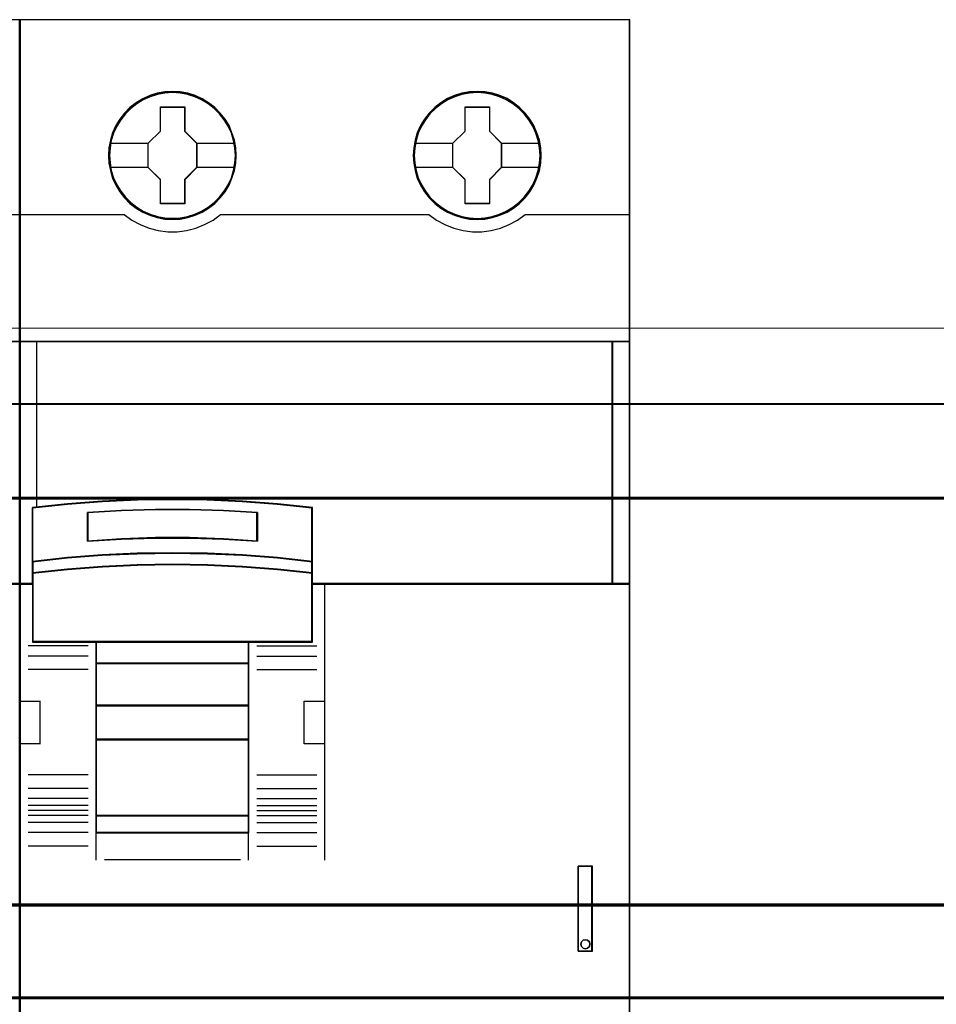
# Model space of a CAD drawing. Header units: millimetres. Extents: x -1290 to 1795, y -4192 to -1311.
# Tile 1018 of 1056: x 1487 to 1498, y -1954 to -1942. Entities that reach past the tile are written whole.
import ezdxf

# ---------------------------------------------------------------- set-up
doc = ezdxf.new("R2010")
doc.units = ezdxf.units.MM
doc.layers.add('30', color=7, linetype='Continuous')
doc.layers.add('45', color=7, linetype='Continuous')
doc.layers.add('Aparatura', color=7, linetype='Continuous', lineweight=13)

# ---------------------------------------------------------------- blocks, each defined once
blk = doc.blocks.new('*U183')
at = {"layer": '30', "color": 7}
for points in [[(117.158256, -856.807013), (548.842747, -856.807013), (117.158256, -856.807013)], [(548.842747, -856.807013), (117.158256, -856.807013), (117.158256, -859.371895), (117.158256, -860.849491), (117.158256, -862.410724), (548.842747, -862.410724), (548.842747, -860.849491), (548.842747, -859.371895), (548.842747, -856.807013)], [(117.158256, -862.322745), (548.842747, -862.322745), (117.158256, -862.322745)], [(548.842747, -862.322745), (117.158256, -862.322745), (117.158256, -863.837653), (117.158256, -884.908643), (117.158256, -886.423551), (548.842747, -886.423551), (548.842747, -884.908643), (548.842747, -863.837653), (548.842747, -862.322745)], [(117.158256, -886.335572), (548.842747, -886.335572), (117.158256, -886.335572)], [(548.842747, -886.335572), (117.158256, -886.335572), (117.158256, -887.813418), (117.158256, -889.374916), (117.158256, -891.912351), (548.842747, -891.912351), (548.842747, -889.374916), (548.842747, -887.813418), (548.842747, -886.335572)], [(548.79978, -886.378663), (117.201224, -886.378663), (117.201224, -887.833671), (117.201224, -889.371038), (117.201224, -891.869259), (548.79978, -891.869259), (548.79978, -889.371038), (548.79978, -887.833671), (548.79978, -886.378663)], [(117.158256, -891.824372), (548.842747, -891.824372), (117.158256, -891.824372)]]:
    blk.add_lwpolyline(points, close=True, dxfattribs=at)
at = {"layer": '30', "color": 59}
blk.add_lwpolyline([(548.79978, -856.850104), (117.201224, -856.850104), (117.201224, -859.37554), (117.201224, -860.83041), (117.201224, -862.367632), (548.79978, -862.367632), (548.79978, -860.83041), (548.79978, -859.37554), (548.79978, -856.850104)], close=True, dxfattribs=at)
blk = doc.blocks.new('*U181')
at = {"layer": '45', "color": 7}
for points in [[(189.632024, -683.413361), (153.610873, -683.413361), (153.610873, -766.375576), (189.632024, -766.375576), (189.632024, -683.413361)], [(166.395518, -691.427579), (166.367884, -690.974796), (166.296035, -690.516491), (166.141285, -690.085795), (165.969954, -689.666143), (165.732302, -689.274099), (165.450435, -688.920708), (165.124354, -688.600447), (164.759585, -688.318838), (164.38929, -688.075881), (163.9582, -687.888142), (163.52711, -687.75562), (163.073912, -687.672794), (162.626242, -687.650707), (162.167517, -687.672794), (161.7309, -687.75562), (161.28323, -687.888142), (160.86872, -688.075881), (160.476317, -688.318838), (160.117076, -688.600447), (159.785468, -688.920708), (159.525708, -689.274099), (159.282529, -689.666143), (159.078038, -690.085795), (158.961975, -690.516491), (158.873546, -690.974796), (158.840385, -691.427579), (158.873546, -691.880362), (158.961975, -692.322101), (159.078038, -692.758319), (159.282529, -693.17245), (159.525708, -693.564493), (159.785468, -693.928928), (160.117076, -694.254711), (160.476317, -694.530798), (160.86872, -694.768233), (161.28323, -694.950451), (161.7309, -695.088494), (162.167517, -695.176842), (162.626242, -695.198929), (163.073912, -695.176842), (163.52711, -695.088494), (163.9582, -694.950451), (164.38929, -694.768233), (164.759585, -694.530798), (165.124354, -694.254711), (165.450435, -693.928928), (165.732302, -693.564493), (165.969954, -693.17245), (166.141285, -692.758319), (166.296035, -692.322101), (166.367884, -691.880362), (166.395518, -691.427579)], [(166.395518, -691.427579), (166.367884, -690.974796), (166.296035, -690.516491), (166.141285, -690.085795), (165.969954, -689.666143), (165.732302, -689.274099), (165.450435, -688.920708), (165.124354, -688.600447), (164.759585, -688.318838), (164.38929, -688.075881), (163.9582, -687.888142), (163.52711, -687.75562), (163.073912, -687.672794), (162.626242, -687.650707), (162.167517, -687.672794), (161.7309, -687.75562), (161.28323, -687.888142), (160.86872, -688.075881), (160.476317, -688.318838), (160.117076, -688.600447), (159.785468, -688.920708), (159.525708, -689.274099), (159.282529, -689.666143), (159.078038, -690.085795), (158.961975, -690.516491), (158.873546, -690.974796), (158.840385, -691.427579), (158.873546, -691.880362), (158.961975, -692.322101), (159.078038, -692.758319), (159.282529, -693.17245), (159.525708, -693.564493), (159.785468, -693.928928), (160.117076, -694.254711), (160.476317, -694.530798), (160.86872, -694.768233), (161.28323, -694.950451), (161.7309, -695.088494), (162.167517, -695.176842), (162.626242, -695.198929), (163.073912, -695.176842), (163.52711, -695.088494), (163.9582, -694.950451), (164.38929, -694.768233), (164.759585, -694.530798), (165.124354, -694.254711), (165.450435, -693.928928), (165.732302, -693.564493), (165.969954, -693.17245), (166.141285, -692.758319), (166.296035, -692.322101), (166.367884, -691.880362), (166.395518, -691.427579)], [(184.393561, -691.427579), (184.371448, -690.974796), (184.299581, -690.516491), (184.144791, -690.085795), (183.962359, -689.666143), (183.735702, -689.274099), (183.453763, -688.920708), (183.127598, -688.600447), (182.757207, -688.318838), (182.392344, -688.070359), (181.961143, -687.888142), (181.529942, -687.75562), (181.076627, -687.672794), (180.617785, -687.650707), (180.169999, -687.672794), (179.722213, -687.75562), (179.274427, -687.888142), (178.85981, -688.070359), (178.478363, -688.318838), (178.119029, -688.600447), (177.787335, -688.920708), (177.516452, -689.274099), (177.273211, -689.666143), (177.079723, -690.085795), (176.96363, -690.516491), (176.875179, -690.974796), (176.842009, -691.427579), (176.875179, -691.880362), (176.96363, -692.322101), (177.079723, -692.758319), (177.273211, -693.17245), (177.516452, -693.564493), (177.787335, -693.928928), (178.119029, -694.254711), (178.478363, -694.530798), (178.85981, -694.768233), (179.274427, -694.950451), (179.722213, -695.088494), (180.169999, -695.176842), (180.617785, -695.198929), (181.076627, -695.176842), (181.529942, -695.088494), (181.961143, -694.950451), (182.392344, -694.768233), (182.757207, -694.530798), (183.127598, -694.254711), (183.453763, -693.928928), (183.735702, -693.564493), (183.962359, -693.17245), (184.144791, -692.758319), (184.299581, -692.322101), (184.371448, -691.880362), (184.393561, -691.427579)], [(184.393561, -691.427579), (184.371448, -690.974796), (184.299581, -690.516491), (184.144791, -690.085795), (183.962359, -689.666143), (183.735702, -689.274099), (183.453763, -688.920708), (183.127598, -688.600447), (182.757207, -688.318838), (182.392344, -688.070359), (181.961143, -687.888142), (181.529942, -687.75562), (181.076627, -687.672794), (180.617785, -687.650707), (180.169999, -687.672794), (179.722213, -687.75562), (179.274427, -687.888142), (178.85981, -688.070359), (178.478363, -688.318838), (178.119029, -688.600447), (177.787335, -688.920708), (177.516452, -689.274099), (177.273211, -689.666143), (177.079723, -690.085795), (176.96363, -690.516491), (176.875179, -690.974796), (176.842009, -691.427579), (176.875179, -691.880362), (176.96363, -692.322101), (177.079723, -692.758319), (177.273211, -693.17245), (177.516452, -693.564493), (177.787335, -693.928928), (178.119029, -694.254711), (178.478363, -694.530798), (178.85981, -694.768233), (179.274427, -694.950451), (179.722213, -695.088494), (180.169999, -695.176842), (180.617785, -695.198929), (181.076627, -695.176842), (181.529942, -695.088494), (181.961143, -694.950451), (182.392344, -694.768233), (182.757207, -694.530798), (183.127598, -694.254711), (183.453763, -693.928928), (183.735702, -693.564493), (183.962359, -693.17245), (184.144791, -692.758319), (184.299581, -692.322101), (184.371448, -691.880362), (184.393561, -691.427579)], [(184.377448, -691.427567), (184.355429, -690.976723), (184.283869, -690.520381), (184.12974, -690.091529), (183.948087, -689.673673), (183.722397, -689.283308), (183.441661, -688.931429), (183.116887, -688.61254), (182.748077, -688.332137), (182.384772, -688.084722), (181.95541, -687.903285), (181.526049, -687.77133), (181.074669, -687.688859), (180.617785, -687.666866), (180.17191, -687.688859), (179.726035, -687.77133), (179.28016, -687.903285), (178.867312, -688.084722), (178.487493, -688.332137), (178.129692, -688.61254), (177.799414, -688.931429), (177.529687, -689.283308), (177.287483, -689.673673), (177.094821, -690.091529), (176.979224, -690.520381), (176.89115, -690.976723), (176.858122, -691.427567), (176.89115, -691.878411), (176.979224, -692.318259), (177.094821, -692.752609), (177.287483, -693.164967), (177.529687, -693.555332), (177.799414, -693.918207), (178.129692, -694.242595), (178.487493, -694.5175), (178.867312, -694.753918), (179.28016, -694.935355), (179.726035, -695.072808), (180.17191, -695.160777), (180.617785, -695.18277), (181.074669, -695.160777), (181.526049, -695.072808), (181.95541, -694.935355), (182.384772, -694.753918), (182.748077, -694.5175), (183.116887, -694.242595), (183.441661, -693.918207), (183.722397, -693.555332), (183.948087, -693.164967), (184.12974, -692.752609), (184.283869, -692.318259), (184.355429, -691.878411), (184.377448, -691.427567)], [(161.91331, -688.557427), (163.355409, -688.557427), (163.355409, -689.989812), (164.068107, -690.703239), (164.068107, -692.135624), (163.355409, -692.860112), (163.355409, -694.281436), (161.91331, -694.281436), (161.91331, -692.860112), (161.183909, -692.135624), (161.183909, -690.703239), (161.91331, -689.989812), (161.91331, -688.557427)], [(161.91331, -688.557427), (163.355409, -688.557427), (163.355409, -688.557427), (163.355409, -689.989812), (163.355409, -689.989812), (164.068107, -690.703239), (164.068107, -690.703239), (164.068107, -692.135624), (164.068107, -692.135624), (163.355409, -692.860112), (163.355409, -692.860112), (163.355409, -694.281436), (163.355409, -694.281436), (161.91331, -694.281436), (161.91331, -694.281436), (161.91331, -692.860112), (161.91331, -692.860112), (161.183909, -692.135624), (161.183909, -692.135624), (161.183909, -690.703239), (161.183909, -690.703239), (161.91331, -689.989812), (161.91331, -689.989812), (161.91331, -688.557427), (161.91331, -688.557427)], [(161.921273, -688.573587), (163.34726, -688.573587), (163.34726, -689.997884), (164.051994, -690.707283), (164.051994, -692.13158), (163.34726, -692.851978), (163.34726, -694.265277), (161.921273, -694.265277), (161.921273, -692.851978), (161.200021, -692.13158), (161.200021, -690.707283), (161.921273, -689.997884), (161.921273, -688.573587)], [(179.911094, -688.557427), (181.346734, -688.557427), (181.346734, -689.989812), (182.058989, -690.703239), (182.058989, -692.135624), (181.346734, -692.860112), (181.346734, -694.281436), (179.911094, -694.281436), (179.911094, -692.860112), (179.176581, -692.135624), (179.176581, -690.703239), (179.911094, -689.989812), (179.911094, -688.557427)], [(179.911094, -688.557427), (181.346734, -688.557427), (181.346734, -688.557427), (181.346734, -689.989812), (181.346734, -689.989812), (182.058989, -690.703239), (182.058989, -690.703239), (182.058989, -692.135624), (182.058989, -692.135624), (181.346734, -692.860112), (181.346734, -692.860112), (181.346734, -694.281436), (181.346734, -694.281436), (179.911094, -694.281436), (179.911094, -694.281436), (179.911094, -692.860112), (179.911094, -692.860112), (179.176581, -692.135624), (179.176581, -692.135624), (179.176581, -690.703239), (179.176581, -690.703239), (179.911094, -689.989812), (179.911094, -689.989812), (179.911094, -688.557427), (179.911094, -688.557427)], [(179.918117, -688.573587), (181.33949, -688.573587), (181.33949, -689.997884), (182.044667, -690.707283), (182.044667, -692.13158), (181.33949, -692.851978), (181.33949, -694.265277), (179.918117, -694.265277), (179.918117, -692.851978), (179.190903, -692.13158), (179.190903, -690.707283), (179.918117, -689.997884), (179.918117, -688.573587)], [(188.625867, -702.406009), (153.610873, -702.406009), (153.610873, -716.721417), (154.360093, -716.721417), (154.360093, -716.087748), (154.360093, -715.404488), (154.360093, -712.230633), (156.420447, -712.010226), (158.4808, -711.855942), (160.546663, -711.762269), (162.618034, -711.729208), (164.683897, -711.762269), (166.74425, -711.855942), (168.815622, -712.010226), (170.875976, -712.230633), (170.875976, -715.404488), (170.875976, -716.087748), (170.875976, -716.721417), (171.614177, -716.721417), (188.625867, -716.721417), (188.625867, -702.406009)], [(188.593641, -702.406009), (188.593641, -716.721417), (189.632024, -716.721417), (189.632024, -702.406009), (188.593641, -702.406009)], [(164.694082, -714.935773), (166.756642, -715.024497), (168.830231, -715.18531), (170.89279, -715.407122), (170.89279, -712.213041), (168.830231, -711.99123), (166.756642, -711.835962), (164.694082, -711.741693), (162.626008, -711.708421), (160.552419, -711.741693), (158.484344, -711.835962), (156.421785, -711.99123), (154.359225, -712.213041), (154.359225, -715.407122), (156.421785, -715.18531), (158.484344, -715.024497), (160.552419, -714.935773), (162.626008, -714.908046), (164.694082, -714.935773)], [(167.639787, -712.498151), (167.639787, -714.187987), (165.63541, -714.070482), (163.625511, -714.014527), (161.626656, -714.014527), (159.616757, -714.070482), (157.606858, -714.187987), (157.606858, -712.498151), (159.616757, -712.37505), (161.626656, -712.3135), (163.625511, -712.3135), (165.63541, -712.37505), (167.639787, -712.498151)], [(163.625511, -714.014527), (165.63541, -714.070482), (167.639787, -714.187987), (167.639787, -712.498151), (165.63541, -712.37505), (163.625511, -712.3135), (161.626656, -712.3135), (159.616757, -712.37505), (157.606858, -712.498151), (157.606858, -714.187987), (159.616757, -714.070482), (161.626656, -714.014527), (163.625511, -714.014527)], [(163.623366, -714.001192), (165.627168, -714.056236), (167.625464, -714.171827), (167.625464, -712.509508), (165.627168, -712.388412), (163.623366, -712.327863), (161.630574, -712.327863), (159.626772, -712.388412), (157.622971, -712.509508), (157.622971, -714.171827), (159.626772, -714.056236), (161.630574, -714.001192), (163.623366, -714.001192)], [(166.756642, -715.705441), (168.830231, -715.863544), (170.89279, -716.089406), (170.89279, -715.389234), (168.830231, -715.163372), (166.756642, -714.999622), (164.694082, -714.909277), (162.626008, -714.881044), (160.552419, -714.909277), (158.484344, -714.999622), (156.421785, -715.163372), (154.359225, -715.389234), (154.359225, -716.089406), (156.421785, -715.863544), (158.484344, -715.705441), (160.552419, -715.609449), (162.626008, -715.57557), (164.694082, -715.609449), (166.756642, -715.705441)], [(166.748591, -715.69898), (168.818138, -715.85309), (170.876678, -716.073247), (170.876678, -715.390761), (168.818138, -715.170604), (166.748591, -715.01099), (164.690051, -714.922928), (162.626008, -714.895408), (160.55646, -714.922928), (158.492417, -715.01099), (156.433878, -715.170604), (154.375338, -715.390761), (154.375338, -716.073247), (156.433878, -715.85309), (158.492417, -715.69898), (160.55646, -715.605414), (162.626008, -715.57239), (164.690051, -715.605414), (166.748591, -715.69898)], [(154.359225, -716.696989), (154.359225, -720.147204), (158.109334, -720.147204), (167.131653, -720.147204), (170.89279, -720.147204), (170.89279, -716.696989), (170.89279, -716.060111), (168.830231, -715.838588), (166.756642, -715.683522), (164.694082, -715.589375), (162.626008, -715.556147), (160.552419, -715.589375), (158.484344, -715.683522), (156.421785, -715.838588), (154.359225, -716.060111), (154.359225, -716.696989)], [(154.375338, -716.705117), (154.375338, -720.131045), (158.118137, -720.131045), (167.122871, -720.131045), (170.876678, -720.131045), (170.876678, -716.705117), (170.876678, -716.072723), (168.818138, -715.852759), (166.748591, -715.698785), (164.690051, -715.605301), (162.626008, -715.572306), (160.55646, -715.605301), (158.492417, -715.698785), (156.433878, -715.852759), (154.375338, -716.072723), (154.375338, -716.705117)], [(167.138498, -720.11309), (158.102775, -720.11309), (158.102775, -721.421999), (167.138498, -721.421999), (167.138498, -720.11309)], [(167.124176, -720.129249), (158.118888, -720.129249), (158.118888, -721.40584), (167.124176, -721.40584), (167.124176, -720.129249)], [(167.138498, -721.38968), (158.102775, -721.38968), (158.102775, -723.912338), (167.138498, -723.912338), (167.138498, -721.38968)], [(167.124176, -721.404044), (158.118888, -721.404044), (158.118888, -723.896178), (167.124176, -723.896178), (167.124176, -721.404044)], [(167.138498, -723.880019), (158.102775, -723.880019), (158.102775, -725.919691), (167.138498, -725.919691), (167.138498, -723.880019)], [(167.124176, -723.894383), (158.118888, -723.894383), (158.118888, -725.903531), (167.124176, -725.903531), (167.124176, -723.894383)], [(167.138498, -725.885577), (158.102775, -725.885577), (158.102775, -730.410201), (167.138498, -730.410201), (167.138498, -725.885577)], [(167.124176, -725.901736), (158.118888, -725.901736), (158.118888, -730.395837), (167.124176, -730.395837), (167.124176, -725.901736)], [(167.138498, -730.377882), (158.102775, -730.377882), (158.102775, -731.4049), (167.138498, -731.4049), (167.138498, -730.377882)], [(167.124176, -730.394041), (158.118888, -730.394041), (158.118888, -731.390536), (167.124176, -731.390536), (167.124176, -730.394041)], [(186.590278, -733.369161), (186.590278, -738.398317), (187.426355, -738.398317), (187.426355, -733.369161), (186.590278, -733.369161)], [(187.248915, -737.852154), (187.272388, -737.98648), (187.248915, -738.114966), (187.143287, -738.21425), (187.014185, -738.249292), (186.885083, -738.21425), (186.779455, -738.114966), (186.744245, -737.98648), (186.779455, -737.852154), (186.885083, -737.752869), (187.014185, -737.717828), (187.143287, -737.752869), (187.248915, -737.852154)]]:
    blk.add_lwpolyline(points, close=True, dxfattribs=at)
at = {"layer": '45', "color": 139}
for points in [[(189.632024, -683.413361), (153.610873, -683.413361), (153.610873, -766.375576), (189.632024, -766.375576), (189.632024, -683.413361)], [(166.347179, -691.427646), (166.314012, -690.974893), (166.225565, -690.533182), (166.103951, -690.108035), (165.916003, -689.699452), (165.689359, -689.318477), (165.401908, -688.965108), (165.092346, -688.650389), (164.733033, -688.368798), (164.34608, -688.1369), (163.942543, -687.954694), (163.511367, -687.822181), (163.074663, -687.73936), (162.626903, -687.711753), (162.179143, -687.73936), (161.736911, -687.822181), (161.305735, -687.954694), (160.902199, -688.1369), (160.515246, -688.368798), (160.16146, -688.650389), (159.851898, -688.965108), (159.575503, -689.318477), (159.337803, -689.699452), (159.149855, -690.108035), (159.017185, -690.533182), (158.939795, -690.974893), (158.906627, -691.427646), (158.939795, -691.869357), (159.017185, -692.311068), (159.149855, -692.736215), (159.337803, -693.150319), (159.575503, -693.536816), (159.851898, -693.879142), (160.16146, -694.199382), (160.515246, -694.480973), (160.902199, -694.707349), (161.305735, -694.889555), (161.736911, -695.022068), (162.179143, -695.104889), (162.626903, -695.132496), (163.074663, -695.104889), (163.511367, -695.022068), (163.942543, -694.889555), (164.34608, -694.707349), (164.733033, -694.480973), (165.092346, -694.199382), (165.401908, -693.879142), (165.689359, -693.536816), (165.916003, -693.150319), (166.103951, -692.736215), (166.225565, -692.311068), (166.314012, -691.869357), (166.347179, -691.427646)], [(184.33269, -691.427511), (184.30505, -690.980279), (184.216602, -690.538568), (184.083929, -690.113421), (183.901505, -689.704839), (183.669328, -689.323863), (183.392927, -688.970495), (183.077831, -688.650254), (182.718509, -688.368663), (182.337076, -688.142287), (181.928003, -687.960081), (181.507874, -687.827568), (181.065633, -687.744747), (180.617864, -687.71714), (180.170094, -687.744747), (179.722325, -687.827568), (179.302196, -687.960081), (178.893123, -688.142287), (178.51169, -688.368663), (178.157897, -688.650254), (177.831744, -688.970495), (177.566399, -689.323863), (177.328694, -689.704839), (177.140742, -690.113421), (177.019125, -690.538568), (176.930677, -690.980279), (176.897509, -691.427511), (176.930677, -691.874744), (177.019125, -692.316454), (177.140742, -692.741601), (177.328694, -693.155705), (177.566399, -693.536681), (177.831744, -693.884528), (178.157897, -694.199247), (178.51169, -694.480838), (178.893123, -694.712736), (179.302196, -694.894942), (179.722325, -695.027455), (180.170094, -695.110276), (180.617864, -695.137883), (181.065633, -695.110276), (181.507874, -695.027455), (181.928003, -694.894942), (182.337076, -694.712736), (182.718509, -694.480838), (183.077831, -694.199247), (183.392927, -693.884528), (183.669328, -693.536681), (183.901505, -693.155705), (184.083929, -692.741601), (184.216602, -692.316454), (184.30505, -691.874744), (184.33269, -691.427511)], [(188.609754, -702.422168), (153.626986, -702.422168), (153.626986, -716.707053), (154.375516, -716.707053), (154.375516, -716.074735), (154.375516, -715.392932), (154.375516, -712.225844), (156.433974, -712.005908), (158.492431, -711.851952), (160.556392, -711.758479), (162.625857, -711.725488), (164.689819, -711.758479), (166.748276, -711.851952), (168.817741, -712.005908), (170.876199, -712.225844), (170.876199, -715.392932), (170.876199, -716.074735), (170.876199, -716.707053), (171.613721, -716.707053), (188.609754, -716.707053), (188.609754, -702.422168)], [(154.375338, -716.705117), (154.375338, -720.131045), (158.118137, -720.131045), (167.122871, -720.131045), (170.876678, -720.131045), (170.876678, -716.705117), (170.876678, -716.072723), (168.818138, -715.852759), (166.748591, -715.698785), (164.690051, -715.605301), (162.626008, -715.572306), (160.55646, -715.605301), (158.492417, -715.698785), (156.433878, -715.852759), (154.375338, -716.072723), (154.375338, -716.705117)], [(167.136708, -725.883781), (158.099195, -725.883781), (158.099195, -730.413792), (167.136708, -730.413792), (167.136708, -725.883781)], [(167.118805, -725.901736), (158.118888, -725.901736), (158.118888, -730.395837), (167.118805, -730.395837), (167.118805, -725.901736)], [(187.272388, -737.98648), (187.248915, -737.852154), (187.143287, -737.752869), (187.014185, -737.717828), (186.885083, -737.752869), (186.779455, -737.852154), (186.744245, -737.98648), (186.779455, -738.114966), (186.885083, -738.21425), (187.014185, -738.249292), (187.143287, -738.21425), (187.248915, -738.114966), (187.272388, -737.98648)]]:
    blk.add_lwpolyline(points, close=True, dxfattribs=at)
at = {"layer": '45', "color": 59}
for points in [[(189.617702, -683.427724), (153.626986, -683.427724), (153.626986, -766.359417), (189.617702, -766.359417), (189.617702, -683.427724)], [(164.694082, -714.935773), (166.756642, -715.024497), (168.830231, -715.18531), (170.89279, -715.407122), (170.89279, -712.213041), (168.830231, -711.99123), (166.756642, -711.835962), (164.694082, -711.741693), (162.626008, -711.708421), (160.552419, -711.741693), (158.484344, -711.835962), (156.421785, -711.99123), (154.359225, -712.213041), (154.359225, -715.407122), (156.421785, -715.18531), (158.484344, -715.024497), (160.552419, -714.935773), (162.626008, -714.908046), (164.694082, -714.935773)], [(167.639787, -712.498151), (167.639787, -714.187987), (165.63541, -714.070482), (163.625511, -714.014527), (161.626656, -714.014527), (159.616757, -714.070482), (157.606858, -714.187987), (157.606858, -712.498151), (159.616757, -712.37505), (161.626656, -712.3135), (163.625511, -712.3135), (165.63541, -712.37505), (167.639787, -712.498151)], [(163.625511, -714.014527), (165.63541, -714.070482), (167.639787, -714.187987), (167.639787, -712.498151), (165.63541, -712.37505), (163.625511, -712.3135), (161.626656, -712.3135), (159.616757, -712.37505), (157.606858, -712.498151), (157.606858, -714.187987), (159.616757, -714.070482), (161.626656, -714.014527), (163.625511, -714.014527)], [(163.623366, -714.001192), (165.627168, -714.056236), (167.625464, -714.171827), (167.625464, -712.509508), (165.627168, -712.388412), (163.623366, -712.327863), (161.630574, -712.327863), (159.626772, -712.388412), (157.622971, -712.509508), (157.622971, -714.171827), (159.626772, -714.056236), (161.630574, -714.001192), (163.623366, -714.001192)], [(166.756642, -715.705441), (168.830231, -715.863544), (170.89279, -716.089406), (170.89279, -715.389234), (168.830231, -715.163372), (166.756642, -714.999622), (164.694082, -714.909277), (162.626008, -714.881044), (160.552419, -714.909277), (158.484344, -714.999622), (156.421785, -715.163372), (154.359225, -715.389234), (154.359225, -716.089406), (156.421785, -715.863544), (158.484344, -715.705441), (160.552419, -715.609449), (162.626008, -715.57557), (164.694082, -715.609449), (166.756642, -715.705441)], [(166.748591, -715.69898), (168.818138, -715.85309), (170.876678, -716.073247), (170.876678, -715.390761), (168.818138, -715.170604), (166.748591, -715.01099), (164.690051, -714.922928), (162.626008, -714.895408), (160.55646, -714.922928), (158.492417, -715.01099), (156.433878, -715.170604), (154.375338, -715.390761), (154.375338, -716.073247), (156.433878, -715.85309), (158.492417, -715.69898), (160.55646, -715.605414), (162.626008, -715.57239), (164.690051, -715.605414), (166.748591, -715.69898)], [(154.359225, -716.696989), (154.359225, -720.147204), (158.109334, -720.147204), (167.131653, -720.147204), (170.89279, -720.147204), (170.89279, -716.696989), (170.89279, -716.060111), (168.830231, -715.838588), (166.756642, -715.683522), (164.694082, -715.589375), (162.626008, -715.556147), (160.552419, -715.589375), (158.484344, -715.683522), (156.421785, -715.838588), (154.359225, -716.060111), (154.359225, -716.696989)], [(167.138498, -720.11309), (158.102775, -720.11309), (158.102775, -721.421999), (167.138498, -721.421999), (167.138498, -720.11309)], [(167.124176, -720.129249), (158.118888, -720.129249), (158.118888, -721.40584), (167.124176, -721.40584), (167.124176, -720.129249)], [(167.138498, -721.38968), (158.102775, -721.38968), (158.102775, -723.912338), (167.138498, -723.912338), (167.138498, -721.38968)], [(167.124176, -721.404044), (158.118888, -721.404044), (158.118888, -723.896178), (167.124176, -723.896178), (167.124176, -721.404044)], [(167.138498, -723.880019), (158.102775, -723.880019), (158.102775, -725.919691), (167.138498, -725.919691), (167.138498, -723.880019)], [(167.124176, -723.894383), (158.118888, -723.894383), (158.118888, -725.903531), (167.124176, -725.903531), (167.124176, -723.894383)], [(167.138498, -725.885577), (158.102775, -725.885577), (158.102775, -730.410201), (167.138498, -730.410201), (167.138498, -725.885577)], [(167.124176, -725.901736), (158.118888, -725.901736), (158.118888, -730.395837), (167.124176, -730.395837), (167.124176, -725.901736)], [(167.138498, -730.377882), (158.102775, -730.377882), (158.102775, -731.4049), (167.138498, -731.4049), (167.138498, -730.377882)], [(167.124176, -730.394041), (158.118888, -730.394041), (158.118888, -731.390536), (167.124176, -731.390536), (167.124176, -730.394041)], [(186.590278, -733.369161), (186.590278, -738.398317), (187.426355, -738.398317), (187.426355, -733.369161), (186.590278, -733.369161)], [(187.248915, -737.852154), (187.272388, -737.98648), (187.248915, -738.114966), (187.143287, -738.21425), (187.014185, -738.249292), (186.885083, -738.21425), (186.779455, -738.114966), (186.744245, -737.98648), (186.779455, -737.852154), (186.885083, -737.752869), (187.014185, -737.717828), (187.143287, -737.752869), (187.248915, -737.852154)]]:
    blk.add_lwpolyline(points, close=True, dxfattribs=at)
at = {"layer": '45', "color": 140}
for points in [[(166.381195, -691.427567), (166.353666, -690.976723), (166.28209, -690.520381), (166.127926, -690.091529), (165.957245, -689.673673), (165.720494, -689.283308), (165.439696, -688.931429), (165.114851, -688.61254), (164.751466, -688.332137), (164.382574, -688.09022), (163.953118, -687.903285), (163.523663, -687.77133), (163.072183, -687.688859), (162.62621, -687.666866), (162.169225, -687.688859), (161.734264, -687.77133), (161.28829, -687.903285), (160.875352, -688.09022), (160.484437, -688.332137), (160.126558, -688.61254), (159.796207, -688.931429), (159.537432, -689.283308), (159.295175, -689.673673), (159.091459, -690.091529), (158.975837, -690.520381), (158.887743, -690.976723), (158.854708, -691.427567), (158.887743, -691.878411), (158.975837, -692.318259), (159.091459, -692.752609), (159.295175, -693.164967), (159.537432, -693.555332), (159.796207, -693.918207), (160.126558, -694.242595), (160.484437, -694.5175), (160.875352, -694.753918), (161.28829, -694.935355), (161.734264, -695.072808), (162.169225, -695.160777), (162.62621, -695.18277), (163.072183, -695.160777), (163.523663, -695.072808), (163.953118, -694.935355), (164.382574, -694.753918), (164.751466, -694.5175), (165.114851, -694.242595), (165.439696, -693.918207), (165.720494, -693.555332), (165.957245, -693.164967), (166.127926, -692.752609), (166.28209, -692.318259), (166.353666, -691.878411), (166.381195, -691.427567)], [(188.625867, -702.406009), (153.610873, -702.406009), (153.610873, -716.721417), (154.360093, -716.721417), (154.360093, -716.087748), (154.360093, -715.404488), (154.360093, -712.230633), (156.420447, -712.010226), (158.4808, -711.855942), (160.546663, -711.762269), (162.618034, -711.729208), (164.683897, -711.762269), (166.74425, -711.855942), (168.815622, -712.010226), (170.875976, -712.230633), (170.875976, -715.404488), (170.875976, -716.087748), (170.875976, -716.721417), (171.614177, -716.721417), (188.625867, -716.721417), (188.625867, -702.406009)], [(188.593641, -702.406009), (188.593641, -716.721417), (189.632024, -716.721417), (189.632024, -702.406009), (188.593641, -702.406009)], [(188.607964, -702.422168), (188.607964, -716.707053), (189.617702, -716.707053), (189.617702, -702.422168), (188.607964, -702.422168)]]:
    blk.add_lwpolyline(points, close=True, dxfattribs=at)
at = {"layer": '45', "color": 7}
for points in [[(158.911998, -690.690464), (161.217925, -690.690464)], [(164.035881, -690.690464), (166.331066, -690.690464)], [(176.913622, -690.690464), (179.208807, -690.690464)], [(182.026763, -690.690464), (184.321948, -690.690464)], [(158.911998, -692.114285), (161.217925, -692.114285)], [(164.035881, -692.114285), (166.331066, -692.114285)], [(176.913622, -692.114285), (179.208807, -692.114285)], [(182.026763, -692.114285), (184.321948, -692.114285)]]:
    blk.add_lwpolyline(points, dxfattribs=at)
at = {"layer": '45', "color": 139}
for points in [[(153.610873, -694.90806), (159.814317, -694.90806)], [(159.780301, -694.90806), (160.228749, -695.242929), (160.727025, -695.509688), (161.247446, -695.714014), (161.784476, -695.861583), (162.349188, -695.929692), (162.902828, -695.929692), (163.456467, -695.861583), (164.00457, -695.714014), (164.519455, -695.509688), (165.023267, -695.242929), (165.471715, -694.90806)], [(165.439489, -694.90806), (177.805199, -694.90806)], [(177.772973, -694.90806), (178.221293, -695.242929), (178.713892, -695.509688), (179.239699, -695.714014), (179.787645, -695.861583), (180.335592, -695.929692), (180.889073, -695.929692), (181.442554, -695.861583), (181.9905, -695.714014), (182.510773, -695.509688), (182.997836, -695.242929), (183.457226, -694.90806)], [(183.425, -694.90806), (189.632024, -694.90806)], [(153.610873, -702.406009), (189.632024, -702.406009)], [(188.593641, -716.721417), (188.593641, -702.406009)], [(170.89279, -712.24168), (168.830231, -712.00728), (166.756642, -711.843201), (164.694082, -711.743581), (162.626008, -711.708421), (160.552419, -711.743581), (158.484344, -711.843201), (156.421785, -712.00728), (154.359225, -712.24168)], [(154.359225, -712.209361), (154.359225, -720.147204)], [(167.639787, -712.527162), (165.63541, -712.384721), (163.625511, -712.3135), (161.626656, -712.3135), (159.616757, -712.384721), (157.606858, -712.527162)], [(157.606858, -714.187987), (157.606858, -712.494844)], [(167.607561, -714.187987), (167.607561, -712.494844)], [(170.860565, -720.147204), (170.860565, -712.209361)], [(167.639787, -714.187987), (165.63541, -714.050545), (163.625511, -713.985097), (161.626656, -713.985097), (159.616757, -714.050545), (157.606858, -714.187987)], [(170.89279, -715.407122), (168.830231, -715.173309), (166.756642, -715.003796), (164.694082, -714.910271), (162.626008, -714.881044), (160.552419, -714.910271), (158.484344, -715.003796), (156.421785, -715.173309), (154.359225, -715.407122)], [(170.89279, -716.089406), (168.830231, -715.855006), (166.756642, -715.690927), (164.694082, -715.591307), (162.626008, -715.556147), (160.552419, -715.591307), (158.484344, -715.690927), (156.421785, -715.855006), (154.359225, -716.089406)], [(154.393241, -716.689098), (153.610873, -716.689098)], [(189.632024, -716.689098), (170.860565, -716.689098)], [(171.598175, -716.689098), (171.598175, -733.022632)], [(157.640874, -720.37164), (154.106791, -720.37164)], [(170.89279, -720.11309), (154.359225, -720.11309)], [(158.102775, -720.11309), (158.102775, -731.4049)], [(158.102775, -720.11309), (167.138498, -720.11309)], [(167.106273, -720.11309), (167.106273, -731.4049)], [(167.607561, -720.37164), (171.145225, -720.37164)], [(157.640874, -720.976718), (154.106791, -720.976718)], [(167.607561, -720.976718), (171.145225, -720.976718)], [(157.640874, -721.773914), (154.106791, -721.773914)], [(158.102775, -721.38968), (167.138498, -721.38968)], [(167.607561, -721.773914), (171.145225, -721.773914)], [(153.610873, -723.637628), (154.83903, -723.637628)], [(154.805014, -723.637628), (154.805014, -726.160286)], [(158.102775, -723.880019), (167.138498, -723.880019)], [(170.409405, -726.160286), (170.409405, -723.637628)], [(170.409405, -723.637628), (171.6304, -723.637628)], [(158.099195, -725.883781), (167.136708, -725.883781)], [(158.102775, -725.885577), (167.138498, -725.885577)], [(153.610873, -726.127967), (154.83903, -726.127967)], [(170.409405, -726.127967), (171.6304, -726.127967)], [(157.640874, -727.991681), (154.106791, -727.991681)], [(167.607561, -727.991681), (171.145225, -727.991681)], [(157.640874, -728.794263), (154.106791, -728.794263)], [(167.607561, -728.794263), (171.145225, -728.794263)], [(157.640874, -729.388569), (154.106791, -729.388569)], [(167.607561, -729.388569), (171.145225, -729.388569)], [(157.640874, -729.788963), (154.106791, -729.788963)], [(167.607561, -729.788963), (171.145225, -729.788963)], [(157.640874, -730.0924), (154.106791, -730.0924)], [(157.640874, -730.394041), (154.106791, -730.394041)], [(158.099195, -730.374291), (167.136708, -730.374291)], [(158.102775, -730.377882), (167.138498, -730.377882)], [(167.607561, -730.0924), (171.145225, -730.0924)], [(167.607561, -730.394041), (171.145225, -730.394041)], [(157.640874, -730.790844), (154.106791, -730.790844)], [(167.607561, -730.790844), (171.145225, -730.790844)], [(157.640874, -731.38874), (154.106791, -731.38874)], [(158.102775, -731.372581), (167.138498, -731.372581)], [(158.102775, -731.372581), (158.102775, -733.022632)], [(167.106273, -731.372581), (167.106273, -733.022632)], [(167.607561, -731.38874), (171.145225, -731.38874)], [(157.640874, -732.191323), (154.106791, -732.191323)], [(167.607561, -732.191323), (171.145225, -732.191323)], [(158.604064, -732.988518), (166.644371, -732.988518)], [(186.590278, -738.398317), (186.590278, -733.369161)], [(186.590278, -733.369161), (187.426355, -733.369161)], [(187.392339, -738.398317), (187.392339, -733.369161)], [(186.590278, -738.365998), (187.426355, -738.365998)]]:
    blk.add_lwpolyline(points, dxfattribs=at)
at = {"layer": '45', "color": 140}
blk.add_lwpolyline([(154.608079, -702.406009), (154.608079, -712.207566)], dxfattribs=at)

msp = doc.modelspace()

# ---------------------------------------------------------------- linework, layer by layer
at = {"layer": 'Aparatura', "color": 7, "lineweight": 13}
msp.add_lwpolyline([(1429.229, -1954.942), (1429.229, -1945.946), (1515.575, -1945.946), (1515.575, -1954.942)], dxfattribs=at)
msp.add_lwpolyline([(1429.229, -1945.946), (1515.575, -1945.946), (1515.575, -1954.942), (1429.229, -1954.942), (1429.229, -1945.946)], close=True, dxfattribs=at)

# ---------------------------------------------------------------- block references
at = {"layer": 'Aparatura', "color": 7, "lineweight": 13, "xscale": 0.2, "yscale": 0.2, "zscale": 0.2}
for name, p in [('*U181', (1448.849, -1805.621)), ('*U181', (1456.053, -1805.621)), ('*U183', (1405.714, -1775.478))]:
    msp.add_blockref(name, p, dxfattribs=at)

doc.saveas('drawing.dxf')
